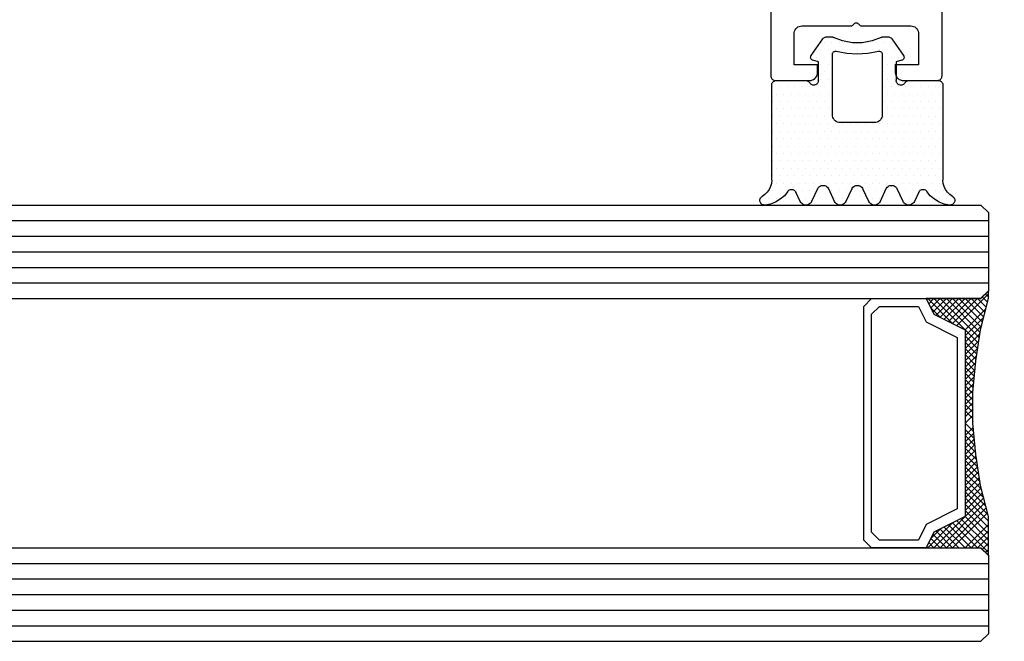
# Model space of a CAD drawing. Extents: x 4615668 to 9294084, y 5325188 to 10688993.
# Tile 329 of 656: x 4636939.49 to 4636945.81, y 5331429.32 to 5331433.31. Entities that reach past the tile are written whole.
import ezdxf

# ---------------------------------------------------------------- set-up
doc = ezdxf.new("R2010")
doc.units = 0
doc.header["$MEASUREMENT"] = 0
doc.layers.add('A_wymiary', color=152, linetype='Continuous', lineweight=5)
for name, color, linetype in [('CrossSectionsGlass', 7, 'Continuous'), ('CrossSectionsGums', 7, 'Continuous'), ('CrossSectionsProfils', 7, 'Continuous')]:
    doc.layers.add(name, color=color, linetype=linetype)
doc.styles.add('wewn', font='arial.ttf', dxfattribs={"height": 12})
doc.dimstyles.new('Kopia 1do100 wew', dxfattribs={"dimscale": 0.5, "dimtxt": 8, "dimasz": 15, "dimexe": 20, "dimexo": 0, "dimgap": 5, "dimtad": 1, "dimdec": 0, "dimzin": 9, "dimtxsty": 'wewn', "dimblk": 'ARCHTICK', "dimcen": 3, "dimdle": 20, "dimclrd": 256, "dimclre": 256, "dimclrt": 256, "dimadec": 0, "dimazin": 2, "dimtfac": 1, "dimtdec": 0, "dimtix": 1, "dimtmove": 2, "dimatfit": 3, "dimldrblk": 'NONE', "dimfxl": 0, "dimtvp": 1, "dimtolj": 1, "dimtzin": 0, "dimlwd": 5, "dimlwe": 5, "dimarcsym": 0})

# ---------------------------------------------------------------- blocks, each defined once
blk = doc.blocks.new('K43_3143_X', base_point=(2682.72389, 1331.46888))
at = {"layer": 'CrossSectionsProfils', "flags": 128}
for points in [[(2692.10691, 1319.14749), (2692.04528, 1319.08586), (2691.97389, 1319.03587), (2691.8949, 1318.99904), (2691.81071, 1318.97648), (2691.72389, 1318.96888), (2684.72389, 1318.96888), (2684.63706, 1318.97648), (2684.55288, 1318.99904), (2684.47389, 1319.03587), (2684.40249, 1319.08586), (2684.34086, 1319.14749), (2684.29087, 1319.21888), (2684.25404, 1319.29787), (2684.23148, 1319.38206), (2684.22389, 1319.46888), (2684.22389, 1327.96888), (2684.23148, 1328.05571), (2684.25404, 1328.13989), (2684.29087, 1328.21888), (2684.34086, 1328.29028), (2684.40249, 1328.3519), (2684.47389, 1328.40189), (2684.55288, 1328.43873), (2684.63706, 1328.46129), (2684.72389, 1328.46888), (2686.42389, 1328.46888), (2686.45862, 1328.47192), (2686.49229, 1328.48094), (2686.52389, 1328.49568), (2686.55244, 1328.51567), (2686.57709, 1328.54032), (2686.59709, 1328.56888), (2686.61182, 1328.60048), (2686.62085, 1328.63415), (2686.62389, 1328.66888), (2686.62389, 1333.66888), (2686.61933, 1333.72098), (2686.60579, 1333.77149), (2686.58369, 1333.81888), (2686.5537, 1333.86172), (2686.51672, 1333.8987), (2686.47389, 1333.92869), (2686.42649, 1333.95079), (2686.37598, 1333.96432), (2686.32389, 1333.96888), (2685.97399, 1333.96888), (2685.88716, 1333.96129), (2685.80298, 1333.93873), (2685.72399, 1333.90189), (2685.6526, 1333.8519), (2685.59097, 1333.79028), (2685.54098, 1333.71888), (2685.50414, 1333.63989), (2685.18712, 1332.76888), (2685.62389, 1332.76888), (2685.62389, 1329.96888), (2684.22389, 1329.96888), (2684.22389, 1331.16888), (2684.21933, 1331.22098), (2684.20579, 1331.27149), (2684.18369, 1331.31888), (2684.1537, 1331.36172), (2684.11672, 1331.3987), (2684.07389, 1331.42869), (2684.02649, 1331.45079), (2683.97598, 1331.46432), (2683.92389, 1331.46888), (2683.02389, 1331.46888), (2682.97179, 1331.46432), (2682.92128, 1331.45079), (2682.87389, 1331.42869), (2682.83105, 1331.3987), (2682.79407, 1331.36172), (2682.76408, 1331.31888), (2682.74198, 1331.27149), (2682.72844, 1331.22098), (2682.72389, 1331.16888), (2682.72389, 1306.76888), (2682.72844, 1306.71679), (2682.74198, 1306.66628), (2682.76408, 1306.61888), (2682.79407, 1306.57605), (2682.83105, 1306.53907), (2682.87389, 1306.50907), (2682.92128, 1306.48697), (2682.97179, 1306.47344), (2683.02389, 1306.46888), (2685.22389, 1306.46888), (2685.31071, 1306.47648), (2685.3949, 1306.49904), (2685.47389, 1306.53587), (2685.54528, 1306.58586), (2685.60691, 1306.64749), (2685.6569, 1306.71888), (2685.69373, 1306.79787), (2685.71629, 1306.88206), (2685.72389, 1306.96888), (2685.72389, 1307.46888), (2684.22389, 1307.46888), (2684.22389, 1309.46888), (2684.23148, 1309.55571), (2684.25404, 1309.63989), (2684.29087, 1309.71888), (2684.34086, 1309.79028), (2684.40249, 1309.8519), (2684.47389, 1309.90189), (2684.55288, 1309.93873), (2684.63706, 1309.96129), (2684.72389, 1309.96888), (2687.84683, 1309.96888), (2687.88585, 1309.97273), (2687.92337, 1309.98411), (2687.95795, 1310.00259), (2687.98825, 1310.02746), (2688.0711, 1310.1103), (2688.0978, 1310.13271), (2688.12799, 1310.15014), (2688.16075, 1310.16207), (2688.19509, 1310.16812), (2688.22995, 1310.16812), (2688.26428, 1310.16207), (2688.29704, 1310.15014), (2688.32723, 1310.13271), (2688.35394, 1310.1103), (2688.43678, 1310.02746), (2688.46709, 1310.00259), (2688.50167, 1309.98411), (2688.53918, 1309.97273), (2688.5782, 1309.96888), (2691.72389, 1309.96888), (2691.81071, 1309.96129), (2691.8949, 1309.93873), (2691.97389, 1309.90189), (2692.04528, 1309.8519), (2692.10691, 1309.79028), (2692.1569, 1309.71888), (2692.19373, 1309.63989), (2692.21629, 1309.55571), (2692.22389, 1309.46888), (2692.22389, 1307.46888), (2690.72389, 1307.46888), (2690.72389, 1306.96888), (2690.73148, 1306.88206), (2690.75404, 1306.79787), (2690.79087, 1306.71888), (2690.84086, 1306.64749), (2690.90249, 1306.58586), (2690.97389, 1306.53587), (2691.05288, 1306.49904), (2691.13706, 1306.47648), (2691.22389, 1306.46888), (2693.42389, 1306.46888), (2693.47598, 1306.47344), (2693.52649, 1306.48697), (2693.57389, 1306.50907), (2693.61672, 1306.53907), (2693.6537, 1306.57605), (2693.68369, 1306.61888), (2693.70579, 1306.66628), (2693.71933, 1306.71679), (2693.72389, 1306.76888), (2693.72389, 1331.16888), (2693.71933, 1331.22098), (2693.70579, 1331.27149), (2693.68369, 1331.31888), (2693.6537, 1331.36172), (2693.61672, 1331.3987), (2693.57389, 1331.42869), (2693.52649, 1331.45079), (2693.47598, 1331.46432), (2693.42389, 1331.46888), (2692.52389, 1331.46888), (2692.47179, 1331.46432), (2692.42128, 1331.45079), (2692.37389, 1331.42869), (2692.33105, 1331.3987), (2692.29407, 1331.36172), (2692.26408, 1331.31888), (2692.24198, 1331.27149), (2692.22844, 1331.22098), (2692.22389, 1331.16888), (2692.22389, 1329.96888), (2690.82389, 1329.96888), (2690.82389, 1332.76888), (2691.26065, 1332.76888), (2690.94363, 1333.63989), (2690.9068, 1333.71888), (2690.85681, 1333.79028), (2690.79518, 1333.8519), (2690.72378, 1333.90189), (2690.64479, 1333.93873), (2690.56061, 1333.96129), (2690.47378, 1333.96888), (2690.12389, 1333.96888), (2690.07179, 1333.96432), (2690.02128, 1333.95079), (2689.97389, 1333.92869), (2689.93105, 1333.8987), (2689.89407, 1333.86172), (2689.86408, 1333.81888), (2689.84198, 1333.77149), (2689.82844, 1333.72098), (2689.82389, 1333.66888), (2689.82389, 1328.66888), (2689.82692, 1328.63415), (2689.83595, 1328.60048), (2689.85068, 1328.56888), (2689.87068, 1328.54032), (2689.89533, 1328.51567), (2689.92389, 1328.49568), (2689.95548, 1328.48094), (2689.98916, 1328.47192), (2690.02389, 1328.46888), (2691.72389, 1328.46888), (2691.81071, 1328.46129), (2691.8949, 1328.43873), (2691.97389, 1328.40189), (2692.04528, 1328.3519), (2692.10691, 1328.29028), (2692.1569, 1328.21888), (2692.19373, 1328.13989), (2692.21629, 1328.05571), (2692.22389, 1327.96888), (2692.22389, 1319.46888), (2692.21629, 1319.38206), (2692.19373, 1319.29787), (2692.1569, 1319.21888), (2692.10691, 1319.14749)], [(2684.23148, 1311.88201), (2684.25404, 1311.79782), (2684.29087, 1311.71883), (2684.34086, 1311.64744), (2684.40249, 1311.58581), (2684.47389, 1311.53582), (2684.55288, 1311.49899), (2684.63706, 1311.47643), (2684.72389, 1311.46883), (2691.72389, 1311.46883), (2691.81071, 1311.47643), (2691.8949, 1311.49899), (2691.97389, 1311.53582), (2692.04528, 1311.58581), (2692.10691, 1311.64744), (2692.1569, 1311.71883), (2692.19373, 1311.79782), (2692.21629, 1311.88201), (2692.22389, 1311.96883), (2692.22389, 1316.96883), (2692.21629, 1317.05566), (2692.19373, 1317.13984), (2692.1569, 1317.21883), (2692.10691, 1317.29023), (2692.04528, 1317.35186), (2691.97389, 1317.40185), (2691.8949, 1317.43868), (2691.81071, 1317.46124), (2691.72389, 1317.46883), (2684.72389, 1317.46883), (2684.63706, 1317.46124), (2684.55288, 1317.43868), (2684.47389, 1317.40185), (2684.40249, 1317.35186), (2684.34086, 1317.29023), (2684.29087, 1317.21883), (2684.25404, 1317.13984), (2684.23148, 1317.05566), (2684.22389, 1316.96883), (2684.22389, 1311.96883), (2684.23148, 1311.88201)]]:
    blk.add_lwpolyline(points, dxfattribs=at)
blk = doc.blocks.new('Hatch84419', base_point=(5906.918, 668.989))
at = {"layer": 'CrossSectionsGums', "color": 8}
for p, q in [((6276.314, 681.534), (6276.314, 681.534)), ((6276.79, 681.534), (6276.79, 681.534)), ((6277.267, 681.534), (6277.267, 681.534)), ((6279.171, 681.534), (6279.171, 681.534)), ((6281.077, 681.534), (6281.077, 681.534)), ((6281.553, 681.534), (6281.553, 681.534)), ((6283.458, 681.534), (6283.458, 681.534)), ((6283.934, 681.534), (6283.934, 681.534)), ((6285.363, 681.534), (6285.363, 681.534)), ((6285.839, 681.534), (6285.839, 681.534)), ((6287.744, 681.534), (6287.744, 681.534)), ((6288.22, 681.534), (6288.22, 681.534)), ((6277.028, 681.057), (6277.028, 681.057)), ((6277.266, 680.581), (6277.266, 680.581)), ((6277.504, 681.057), (6277.504, 681.057)), ((6277.742, 680.581), (6277.742, 680.581)), ((6277.98, 681.057), (6277.98, 681.057)), ((6278.219, 680.581), (6278.219, 680.581)), ((6278.695, 680.581), (6278.695, 680.581)), ((6278.933, 681.057), (6278.933, 681.057)), ((6279.171, 680.581), (6279.171, 680.581)), ((6279.41, 681.057), (6279.41, 681.057)), ((6279.647, 680.581), (6279.647, 680.581)), ((6280.124, 680.581), (6280.124, 680.581)), ((6280.6, 680.581), (6280.6, 680.581)), ((6280.838, 681.057), (6280.838, 681.057)), ((6281.076, 680.581), (6281.076, 680.581)), ((6281.314, 681.057), (6281.314, 681.057)), ((6281.552, 680.581), (6281.552, 680.581)), ((6281.791, 681.057), (6281.791, 681.057)), ((6282.029, 680.581), (6282.029, 680.581)), ((6282.505, 680.581), (6282.505, 680.581)), ((6282.981, 680.581), (6282.981, 680.581)), ((6283.219, 681.057), (6283.219, 681.057)), ((6283.458, 680.581), (6283.458, 680.581)), ((6283.696, 681.057), (6283.696, 681.057)), ((6283.934, 680.581), (6283.934, 680.581)), ((6284.172, 681.057), (6284.172, 681.057)), ((6284.41, 680.581), (6284.41, 680.581)), ((6284.886, 680.581), (6284.886, 680.581)), ((6285.125, 681.057), (6285.125, 681.057)), ((6285.362, 680.581), (6285.362, 680.581)), ((6285.601, 681.057), (6285.601, 681.057)), ((6285.839, 680.581), (6285.839, 680.581)), ((6286.077, 681.057), (6286.077, 681.057)), ((6286.315, 680.581), (6286.315, 680.581)), ((6286.791, 680.581), (6286.791, 680.581)), ((6287.029, 681.057), (6287.029, 681.057)), ((6287.268, 680.581), (6287.268, 680.581)), ((6287.506, 681.057), (6287.506, 681.057)), ((6287.744, 680.581), (6287.744, 680.581)), ((6287.982, 681.057), (6287.982, 681.057)), ((6277.028, 680.105), (6277.028, 680.105)), ((6277.504, 680.105), (6277.504, 680.105)), ((6277.981, 680.105), (6277.981, 680.105)), ((6278.457, 680.105), (6278.457, 680.105)), ((6278.934, 680.105), (6278.934, 680.105)), ((6279.41, 680.105), (6279.41, 680.105)), ((6279.886, 680.105), (6279.886, 680.105)), ((6280.362, 680.105), (6280.362, 680.105)), ((6280.838, 680.105), (6280.838, 680.105)), ((6281.314, 680.105), (6281.314, 680.105)), ((6281.791, 680.105), (6281.791, 680.105)), ((6282.267, 680.105), (6282.267, 680.105)), ((6282.743, 680.105), (6282.743, 680.105)), ((6283.22, 680.105), (6283.22, 680.105)), ((6283.696, 680.105), (6283.696, 680.105)), ((6284.172, 680.105), (6284.172, 680.105)), ((6284.648, 680.105), (6284.648, 680.105)), ((6285.125, 680.105), (6285.125, 680.105)), ((6285.601, 680.105), (6285.601, 680.105)), ((6286.077, 680.105), (6286.077, 680.105)), ((6286.553, 680.105), (6286.553, 680.105)), ((6287.03, 680.105), (6287.03, 680.105)), ((6287.506, 680.105), (6287.506, 680.105)), ((6277.266, 679.628), (6277.266, 679.628)), ((6277.743, 679.628), (6277.743, 679.628)), ((6278.219, 679.628), (6278.219, 679.628)), ((6278.695, 679.628), (6278.695, 679.628)), ((6279.171, 679.628), (6279.171, 679.628)), ((6279.647, 679.628), (6279.647, 679.628)), ((6280.124, 679.628), (6280.124, 679.628)), ((6280.6, 679.628), (6280.6, 679.628)), ((6281.076, 679.628), (6281.076, 679.628)), ((6281.553, 679.628), (6281.553, 679.628)), ((6282.029, 679.628), (6282.029, 679.628)), ((6282.505, 679.628), (6282.505, 679.628)), ((6282.981, 679.628), (6282.981, 679.628)), ((6283.458, 679.628), (6283.458, 679.628)), ((6283.934, 679.628), (6283.934, 679.628)), ((6284.41, 679.628), (6284.41, 679.628)), ((6284.886, 679.628), (6284.886, 679.628)), ((6285.363, 679.628), (6285.363, 679.628)), ((6285.839, 679.628), (6285.839, 679.628)), ((6286.315, 679.628), (6286.315, 679.628)), ((6286.792, 679.628), (6286.792, 679.628)), ((6287.268, 679.628), (6287.268, 679.628)), ((6287.744, 679.628), (6287.744, 679.628)), ((6277.028, 679.152), (6277.028, 679.152)), ((6277.267, 678.676), (6277.267, 678.676)), ((6277.504, 679.152), (6277.504, 679.152)), ((6277.743, 678.676), (6277.743, 678.676)), ((6277.98, 679.152), (6277.98, 679.152)), ((6278.219, 678.676), (6278.219, 678.676)), ((6278.457, 679.152), (6278.457, 679.152)), ((6278.695, 678.676), (6278.695, 678.676)), ((6278.933, 679.152), (6278.933, 679.152)), ((6279.171, 678.676), (6279.171, 678.676)), ((6279.409, 679.152), (6279.409, 679.152)), ((6279.648, 678.676), (6279.648, 678.676)), ((6279.886, 679.152), (6279.886, 679.152)), ((6280.124, 678.676), (6280.124, 678.676)), ((6280.362, 679.152), (6280.362, 679.152)), ((6280.6, 678.676), (6280.6, 678.676)), ((6280.838, 679.152), (6280.838, 679.152)), ((6281.077, 678.676), (6281.077, 678.676)), ((6281.314, 679.152), (6281.314, 679.152)), ((6281.553, 678.676), (6281.553, 678.676)), ((6281.791, 679.152), (6281.791, 679.152)), ((6282.029, 678.676), (6282.029, 678.676)), ((6282.267, 679.152), (6282.267, 679.152)), ((6282.505, 678.676), (6282.505, 678.676)), ((6282.743, 679.152), (6282.743, 679.152)), ((6282.981, 678.676), (6282.981, 678.676)), ((6283.219, 679.152), (6283.219, 679.152)), ((6283.458, 678.676), (6283.458, 678.676)), ((6283.695, 679.152), (6283.695, 679.152)), ((6283.934, 678.676), (6283.934, 678.676)), ((6284.172, 679.152), (6284.172, 679.152)), ((6284.41, 678.676), (6284.41, 678.676)), ((6284.648, 679.152), (6284.648, 679.152)), ((6284.887, 678.676), (6284.887, 678.676)), ((6285.125, 679.152), (6285.125, 679.152)), ((6285.363, 678.676), (6285.363, 678.676)), ((6285.601, 679.152), (6285.601, 679.152)), ((6285.839, 678.676), (6285.839, 678.676)), ((6286.077, 679.152), (6286.077, 679.152)), ((6286.315, 678.676), (6286.315, 678.676)), ((6286.553, 679.152), (6286.553, 679.152)), ((6286.792, 678.676), (6286.792, 678.676)), ((6287.029, 679.152), (6287.029, 679.152)), ((6287.268, 678.676), (6287.268, 678.676)), ((6287.505, 679.152), (6287.505, 679.152)), ((6287.744, 678.676), (6287.744, 678.676)), ((6277.028, 678.2), (6277.028, 678.2)), ((6277.504, 678.2), (6277.504, 678.2)), ((6277.981, 678.2), (6277.981, 678.2)), ((6278.457, 678.2), (6278.457, 678.2)), ((6278.933, 678.2), (6278.933, 678.2)), ((6279.41, 678.2), (6279.41, 678.2)), ((6279.886, 678.2), (6279.886, 678.2)), ((6280.362, 678.2), (6280.362, 678.2)), ((6280.838, 678.2), (6280.838, 678.2)), ((6281.314, 678.2), (6281.314, 678.2)), ((6281.791, 678.2), (6281.791, 678.2)), ((6282.267, 678.2), (6282.267, 678.2)), ((6282.743, 678.2), (6282.743, 678.2)), ((6283.219, 678.2), (6283.219, 678.2)), ((6283.696, 678.2), (6283.696, 678.2)), ((6284.172, 678.2), (6284.172, 678.2)), ((6284.648, 678.2), (6284.648, 678.2)), ((6285.125, 678.2), (6285.125, 678.2)), ((6285.601, 678.2), (6285.601, 678.2)), ((6286.077, 678.2), (6286.077, 678.2)), ((6286.553, 678.2), (6286.553, 678.2)), ((6287.029, 678.2), (6287.029, 678.2)), ((6287.506, 678.2), (6287.506, 678.2)), ((6277.266, 677.724), (6277.266, 677.724)), ((6277.743, 677.724), (6277.743, 677.724)), ((6278.219, 677.724), (6278.219, 677.724)), ((6278.695, 677.724), (6278.695, 677.724)), ((6279.171, 677.724), (6279.171, 677.724)), ((6279.647, 677.724), (6279.647, 677.724)), ((6280.124, 677.724), (6280.124, 677.724)), ((6280.6, 677.724), (6280.6, 677.724)), ((6281.076, 677.724), (6281.076, 677.724)), ((6281.552, 677.724), (6281.552, 677.724)), ((6282.029, 677.724), (6282.029, 677.724)), ((6282.505, 677.724), (6282.505, 677.724)), ((6282.981, 677.724), (6282.981, 677.724)), ((6283.458, 677.724), (6283.458, 677.724)), ((6283.934, 677.724), (6283.934, 677.724)), ((6284.41, 677.724), (6284.41, 677.724)), ((6284.886, 677.724), (6284.886, 677.724)), ((6285.362, 677.724), (6285.362, 677.724)), ((6285.839, 677.724), (6285.839, 677.724)), ((6286.315, 677.724), (6286.315, 677.724)), ((6286.791, 677.724), (6286.791, 677.724)), ((6287.268, 677.724), (6287.268, 677.724)), ((6287.744, 677.724), (6287.744, 677.724)), ((6277.028, 677.247), (6277.028, 677.247)), ((6277.267, 676.771), (6277.267, 676.771)), ((6277.505, 677.247), (6277.505, 677.247)), ((6277.743, 676.771), (6277.743, 676.771)), ((6277.981, 677.247), (6277.981, 677.247)), ((6278.219, 676.771), (6278.219, 676.771)), ((6278.457, 677.247), (6278.457, 677.247)), ((6278.695, 676.771), (6278.695, 676.771)), ((6278.934, 677.247), (6278.934, 677.247)), ((6279.171, 676.771), (6279.171, 676.771)), ((6279.41, 677.247), (6279.41, 677.247)), ((6279.647, 676.771), (6279.647, 676.771)), ((6279.886, 677.247), (6279.886, 677.247)), ((6280.124, 676.771), (6280.124, 676.771)), ((6280.362, 677.247), (6280.362, 677.247)), ((6280.6, 676.771), (6280.6, 676.771)), ((6280.838, 677.247), (6280.838, 677.247)), ((6281.076, 676.771), (6281.076, 676.771)), ((6281.314, 677.247), (6281.314, 677.247)), ((6281.553, 676.771), (6281.553, 676.771)), ((6281.791, 677.247), (6281.791, 677.247)), ((6282.029, 676.771), (6282.029, 676.771)), ((6282.267, 677.247), (6282.267, 677.247)), ((6282.505, 676.771), (6282.505, 676.771)), ((6282.743, 677.247), (6282.743, 677.247)), ((6282.981, 676.771), (6282.981, 676.771)), ((6283.22, 677.247), (6283.22, 677.247)), ((6283.458, 676.771), (6283.458, 676.771)), ((6283.696, 677.247), (6283.696, 677.247)), ((6283.934, 676.771), (6283.934, 676.771)), ((6284.172, 677.247), (6284.172, 677.247)), ((6284.41, 676.771), (6284.41, 676.771)), ((6284.648, 677.247), (6284.648, 677.247)), ((6284.886, 676.771), (6284.886, 676.771)), ((6285.125, 677.247), (6285.125, 677.247)), ((6285.363, 676.771), (6285.363, 676.771)), ((6285.601, 677.247), (6285.601, 677.247)), ((6285.839, 676.771), (6285.839, 676.771)), ((6286.077, 677.247), (6286.077, 677.247)), ((6286.315, 676.771), (6286.315, 676.771)), ((6286.553, 677.247), (6286.553, 677.247)), ((6286.792, 676.771), (6286.792, 676.771)), ((6287.03, 677.247), (6287.03, 677.247)), ((6287.268, 676.771), (6287.268, 676.771)), ((6287.506, 677.247), (6287.506, 677.247)), ((6287.744, 676.771), (6287.744, 676.771)), ((6277.028, 676.295), (6277.028, 676.295)), ((6277.504, 676.295), (6277.504, 676.295)), ((6277.98, 676.295), (6277.98, 676.295)), ((6278.457, 676.295), (6278.457, 676.295)), ((6278.933, 676.295), (6278.933, 676.295)), ((6279.409, 676.295), (6279.409, 676.295)), ((6279.886, 676.295), (6279.886, 676.295)), ((6280.362, 676.295), (6280.362, 676.295)), ((6280.838, 676.295), (6280.838, 676.295)), ((6284.172, 676.295), (6284.172, 676.295)), ((6284.648, 676.295), (6284.648, 676.295)), ((6285.125, 676.295), (6285.125, 676.295)), ((6285.601, 676.295), (6285.601, 676.295)), ((6286.077, 676.295), (6286.077, 676.295)), ((6286.553, 676.295), (6286.553, 676.295)), ((6287.029, 676.295), (6287.029, 676.295)), ((6287.505, 676.295), (6287.505, 676.295)), ((6277.267, 675.818), (6277.267, 675.818)), ((6277.743, 675.818), (6277.743, 675.818)), ((6278.219, 675.818), (6278.219, 675.818)), ((6278.695, 675.818), (6278.695, 675.818)), ((6279.171, 675.818), (6279.171, 675.818)), ((6279.648, 675.818), (6279.648, 675.818)), ((6280.124, 675.818), (6280.124, 675.818)), ((6280.6, 675.818), (6280.6, 675.818)), ((6284.41, 675.818), (6284.41, 675.818)), ((6284.887, 675.818), (6284.887, 675.818)), ((6285.363, 675.818), (6285.363, 675.818)), ((6285.839, 675.818), (6285.839, 675.818)), ((6286.315, 675.818), (6286.315, 675.818)), ((6286.792, 675.818), (6286.792, 675.818)), ((6287.268, 675.818), (6287.268, 675.818)), ((6287.744, 675.818), (6287.744, 675.818)), ((6277.028, 675.342), (6277.028, 675.342)), ((6277.266, 674.866), (6277.266, 674.866)), ((6277.504, 675.342), (6277.504, 675.342)), ((6277.743, 674.866), (6277.743, 674.866)), ((6277.981, 675.342), (6277.981, 675.342)), ((6278.219, 674.866), (6278.219, 674.866)), ((6278.457, 675.342), (6278.457, 675.342)), ((6278.695, 674.866), (6278.695, 674.866)), ((6278.933, 675.342), (6278.933, 675.342)), ((6279.171, 674.866), (6279.171, 674.866)), ((6279.41, 675.342), (6279.41, 675.342)), ((6279.647, 674.866), (6279.647, 674.866)), ((6279.886, 675.342), (6279.886, 675.342)), ((6280.124, 674.866), (6280.124, 674.866)), ((6280.362, 675.342), (6280.362, 675.342)), ((6280.6, 674.866), (6280.6, 674.866)), ((6280.838, 675.342), (6280.838, 675.342)), ((6284.172, 675.342), (6284.172, 675.342)), ((6284.41, 674.866), (6284.41, 674.866)), ((6284.648, 675.342), (6284.648, 675.342)), ((6284.886, 674.866), (6284.886, 674.866)), ((6285.125, 675.342), (6285.125, 675.342)), ((6285.362, 674.866), (6285.362, 674.866)), ((6285.601, 675.342), (6285.601, 675.342)), ((6285.839, 674.866), (6285.839, 674.866)), ((6286.077, 675.342), (6286.077, 675.342)), ((6286.315, 674.866), (6286.315, 674.866)), ((6286.553, 675.342), (6286.553, 675.342)), ((6286.791, 674.866), (6286.791, 674.866)), ((6287.029, 675.342), (6287.029, 675.342)), ((6287.268, 674.866), (6287.268, 674.866)), ((6287.506, 675.342), (6287.506, 675.342)), ((6287.744, 674.866), (6287.744, 674.866)), ((6277.028, 674.39), (6277.028, 674.39)), ((6277.505, 674.39), (6277.505, 674.39)), ((6277.981, 674.39), (6277.981, 674.39)), ((6278.457, 674.39), (6278.457, 674.39)), ((6278.934, 674.39), (6278.934, 674.39)), ((6279.41, 674.39), (6279.41, 674.39)), ((6279.886, 674.39), (6279.886, 674.39)), ((6280.362, 674.39), (6280.362, 674.39)), ((6280.838, 674.39), (6280.838, 674.39)), ((6284.172, 674.39), (6284.172, 674.39)), ((6284.648, 674.39), (6284.648, 674.39)), ((6285.125, 674.39), (6285.125, 674.39)), ((6285.601, 674.39), (6285.601, 674.39)), ((6286.077, 674.39), (6286.077, 674.39)), ((6286.553, 674.39), (6286.553, 674.39)), ((6287.03, 674.39), (6287.03, 674.39)), ((6287.506, 674.39), (6287.506, 674.39)), ((6280.124, 673.914), (6280.124, 673.914)), ((6280.6, 673.914), (6280.6, 673.914)), ((6284.41, 673.914), (6284.41, 673.914)), ((6284.886, 673.914), (6284.886, 673.914)), ((6280.124, 672.961), (6280.124, 672.961)), ((6280.362, 673.437), (6280.362, 673.437)), ((6280.6, 672.961), (6280.6, 672.961)), ((6280.838, 673.437), (6280.838, 673.437)), ((6284.172, 673.437), (6284.172, 673.437)), ((6284.41, 672.961), (6284.41, 672.961)), ((6284.648, 673.437), (6284.648, 673.437)), ((6284.887, 672.961), (6284.887, 672.961)), ((6279.886, 672.485), (6279.886, 672.485)), ((6280.362, 672.485), (6280.362, 672.485)), ((6280.838, 672.485), (6280.838, 672.485)), ((6284.172, 672.485), (6284.172, 672.485)), ((6284.648, 672.485), (6284.648, 672.485)), ((6285.125, 672.485), (6285.125, 672.485)), ((6280.124, 672.008), (6280.124, 672.008)), ((6280.6, 672.008), (6280.6, 672.008)), ((6281.076, 672.008), (6281.076, 672.008)), ((6281.553, 672.008), (6281.553, 672.008)), ((6282.029, 672.008), (6282.029, 672.008)), ((6282.505, 672.008), (6282.505, 672.008)), ((6282.981, 672.008), (6282.981, 672.008)), ((6283.458, 672.008), (6283.458, 672.008)), ((6283.934, 672.008), (6283.934, 672.008)), ((6284.41, 672.008), (6284.41, 672.008)), ((6284.886, 672.008), (6284.886, 672.008)), ((6280.362, 671.532), (6280.362, 671.532)), ((6280.838, 671.532), (6280.838, 671.532)), ((6281.315, 671.532), (6281.315, 671.532)), ((6281.791, 671.532), (6281.791, 671.532)), ((6283.22, 671.532), (6283.22, 671.532)), ((6283.696, 671.532), (6283.696, 671.532)), ((6284.172, 671.532), (6284.172, 671.532)), ((6284.648, 671.532), (6284.648, 671.532))]:
    blk.add_line(p, q, dxfattribs=at)
blk = doc.blocks.new('120484', base_point=(6276.918, 673.989))
at = {"layer": 'CrossSectionsGums', "color": 1}
for p, q in [((6276.221, 681.73), (6276.218, 681.679)), ((6276.232, 681.779), (6276.221, 681.73)), ((6276.251, 681.827), (6276.232, 681.779)), ((6276.278, 681.87), (6276.251, 681.827)), ((6276.313, 681.908), (6276.278, 681.87)), ((6276.353, 681.939), (6276.313, 681.908)), ((6276.398, 681.964), (6276.353, 681.939)), ((6276.446, 681.98), (6276.398, 681.964)), ((6276.496, 681.988), (6276.446, 681.98)), ((6276.547, 681.987), (6276.496, 681.988)), ((6276.894, 681.922), (6276.547, 681.987)), ((6277.223, 681.797), (6276.894, 681.922)), ((6277.525, 681.617), (6277.223, 681.797)), ((6278.816, 681.758), (6278.533, 681.152)), ((6278.851, 681.818), (6278.816, 681.758)), ((6278.896, 681.872), (6278.851, 681.818)), ((6278.949, 681.917), (6278.896, 681.872)), ((6279.009, 681.951), (6278.949, 681.917)), ((6279.075, 681.975), (6279.009, 681.951)), ((6279.144, 681.987), (6279.075, 681.975)), ((6279.213, 681.987), (6279.144, 681.987)), ((6279.282, 681.975), (6279.213, 681.987)), ((6279.348, 681.951), (6279.282, 681.975)), ((6279.408, 681.917), (6279.348, 681.951)), ((6279.461, 681.872), (6279.408, 681.917)), ((6279.506, 681.818), (6279.461, 681.872)), ((6279.541, 681.758), (6279.506, 681.818)), ((6279.916, 680.954), (6279.541, 681.758)), ((6281.016, 681.758), (6280.641, 680.954)), ((6281.051, 681.818), (6281.016, 681.758)), ((6281.096, 681.872), (6281.051, 681.818)), ((6281.149, 681.917), (6281.096, 681.872)), ((6281.209, 681.951), (6281.149, 681.917)), ((6281.275, 681.975), (6281.209, 681.951)), ((6281.344, 681.987), (6281.275, 681.975)), ((6281.413, 681.987), (6281.344, 681.987)), ((6281.482, 681.975), (6281.413, 681.987)), ((6281.548, 681.951), (6281.482, 681.975)), ((6281.608, 681.916), (6281.548, 681.951)), ((6281.661, 681.872), (6281.608, 681.916)), ((6281.706, 681.818), (6281.661, 681.872)), ((6281.741, 681.758), (6281.706, 681.818)), ((6282.116, 680.954), (6281.741, 681.758)), ((6283.216, 681.758), (6282.841, 680.954)), ((6283.251, 681.818), (6283.216, 681.758)), ((6283.295, 681.872), (6283.251, 681.818)), ((6283.349, 681.917), (6283.295, 681.872)), ((6283.409, 681.951), (6283.349, 681.917)), ((6283.475, 681.975), (6283.409, 681.951)), ((6283.543, 681.987), (6283.475, 681.975)), ((6283.613, 681.987), (6283.543, 681.987)), ((6283.682, 681.975), (6283.613, 681.987)), ((6283.747, 681.951), (6283.682, 681.975)), ((6283.808, 681.917), (6283.747, 681.951)), ((6283.861, 681.872), (6283.808, 681.917)), ((6283.906, 681.818), (6283.861, 681.872)), ((6283.941, 681.758), (6283.906, 681.818)), ((6284.316, 680.954), (6283.941, 681.758)), ((6285.416, 681.758), (6285.041, 680.954)), ((6285.451, 681.818), (6285.416, 681.758)), ((6285.496, 681.872), (6285.451, 681.818)), ((6285.549, 681.917), (6285.496, 681.872)), ((6285.609, 681.951), (6285.549, 681.917)), ((6285.675, 681.975), (6285.609, 681.951)), ((6285.744, 681.987), (6285.675, 681.975)), ((6285.813, 681.987), (6285.744, 681.987)), ((6285.882, 681.975), (6285.813, 681.987)), ((6285.947, 681.951), (6285.882, 681.975)), ((6286.008, 681.916), (6285.947, 681.951)), ((6286.061, 681.872), (6286.008, 681.916)), ((6286.106, 681.818), (6286.061, 681.872)), ((6286.141, 681.758), (6286.106, 681.818)), ((6286.423, 681.152), (6286.141, 681.758)), ((6287.734, 681.797), (6287.432, 681.617)), ((6288.063, 681.922), (6287.734, 681.797)), ((6288.41, 681.987), (6288.063, 681.922)), ((6288.461, 681.988), (6288.41, 681.987)), ((6288.511, 681.98), (6288.461, 681.988)), ((6288.559, 681.964), (6288.511, 681.98)), ((6288.604, 681.939), (6288.559, 681.964)), ((6288.644, 681.908), (6288.604, 681.939)), ((6288.678, 681.87), (6288.644, 681.908)), ((6288.705, 681.827), (6288.678, 681.87)), ((6288.725, 681.779), (6288.705, 681.827)), ((6288.736, 681.73), (6288.725, 681.779)), ((6288.739, 681.679), (6288.736, 681.73)), ((6276.218, 681.679), (6276.224, 681.628)), ((6276.224, 681.628), (6276.239, 681.579)), ((6276.239, 681.579), (6276.261, 681.533)), ((6276.261, 681.533), (6276.291, 681.492)), ((6276.291, 681.492), (6276.328, 681.457)), ((6276.328, 681.457), (6276.37, 681.428)), ((6276.544, 681.308), (6276.37, 681.428)), ((6276.694, 681.16), (6276.544, 681.308)), ((6276.815, 680.988), (6276.694, 681.16)), ((6277.791, 681.386), (6277.525, 681.617)), ((6278.013, 681.112), (6277.791, 681.386)), ((6278.012, 681.112), (6278.045, 681.071)), ((6278.045, 681.071), (6278.085, 681.036)), ((6278.432, 681.032), (6278.473, 681.066)), ((6278.473, 681.066), (6278.507, 681.106)), ((6278.507, 681.106), (6278.533, 681.152)), ((6286.424, 681.152), (6286.45, 681.106)), ((6286.45, 681.106), (6286.484, 681.066)), ((6286.484, 681.066), (6286.525, 681.032)), ((6286.872, 681.036), (6286.911, 681.07)), ((6286.911, 681.07), (6286.945, 681.111)), ((6287.166, 681.386), (6286.944, 681.112)), ((6287.432, 681.617), (6287.166, 681.386)), ((6288.263, 681.16), (6288.142, 680.988)), ((6288.413, 681.308), (6288.263, 681.16)), ((6288.587, 681.428), (6288.413, 681.308)), ((6288.587, 681.428), (6288.629, 681.457)), ((6288.629, 681.457), (6288.665, 681.492)), ((6288.665, 681.492), (6288.695, 681.533)), ((6288.695, 681.533), (6288.718, 681.579)), ((6288.718, 681.579), (6288.733, 681.628)), ((6288.733, 681.628), (6288.739, 681.679)), ((6276.905, 680.797), (6276.815, 680.988)), ((6276.96, 680.594), (6276.905, 680.797)), ((6276.979, 680.384), (6276.96, 680.594)), ((6278.085, 681.036), (6278.131, 681.009)), ((6278.131, 681.009), (6278.18, 680.99)), ((6278.18, 680.99), (6278.232, 680.98)), ((6278.232, 680.98), (6278.285, 680.98)), ((6278.285, 680.98), (6278.337, 680.988)), ((6278.337, 680.988), (6278.386, 681.006)), ((6278.386, 681.006), (6278.432, 681.032)), ((6279.916, 680.954), (6279.951, 680.893)), ((6279.951, 680.893), (6279.996, 680.84)), ((6279.996, 680.84), (6280.049, 680.795)), ((6280.049, 680.795), (6280.109, 680.76)), ((6280.109, 680.76), (6280.175, 680.737)), ((6280.175, 680.737), (6280.244, 680.724)), ((6280.244, 680.724), (6280.313, 680.724)), ((6280.313, 680.724), (6280.382, 680.737)), ((6280.382, 680.737), (6280.447, 680.76)), ((6280.447, 680.76), (6280.508, 680.795)), ((6280.508, 680.795), (6280.561, 680.84)), ((6280.561, 680.84), (6280.606, 680.894)), ((6280.606, 680.894), (6280.641, 680.954)), ((6282.116, 680.954), (6282.151, 680.894)), ((6282.151, 680.894), (6282.196, 680.84)), ((6282.196, 680.84), (6282.249, 680.795)), ((6282.249, 680.795), (6282.309, 680.76)), ((6282.309, 680.76), (6282.375, 680.737)), ((6282.375, 680.737), (6282.444, 680.724)), ((6282.444, 680.724), (6282.513, 680.724)), ((6282.513, 680.724), (6282.582, 680.737)), ((6282.582, 680.737), (6282.647, 680.76)), ((6282.647, 680.76), (6282.708, 680.795)), ((6282.708, 680.795), (6282.761, 680.84)), ((6282.761, 680.84), (6282.806, 680.893)), ((6282.806, 680.893), (6282.841, 680.954)), ((6284.316, 680.954), (6284.351, 680.893)), ((6284.351, 680.893), (6284.396, 680.84)), ((6284.396, 680.84), (6284.449, 680.795)), ((6284.449, 680.795), (6284.509, 680.76)), ((6284.509, 680.76), (6284.575, 680.737)), ((6284.575, 680.737), (6284.644, 680.724)), ((6284.644, 680.724), (6284.713, 680.724)), ((6284.713, 680.724), (6284.782, 680.737)), ((6284.782, 680.737), (6284.848, 680.76)), ((6284.848, 680.76), (6284.908, 680.795)), ((6284.908, 680.795), (6284.961, 680.84)), ((6284.961, 680.84), (6285.006, 680.893)), ((6285.006, 680.893), (6285.041, 680.954)), ((6286.525, 681.032), (6286.57, 681.006)), ((6286.57, 681.006), (6286.62, 680.988)), ((6286.62, 680.988), (6286.672, 680.98)), ((6286.672, 680.98), (6286.725, 680.98)), ((6286.725, 680.98), (6286.777, 680.99)), ((6286.777, 680.99), (6286.826, 681.009)), ((6286.826, 681.009), (6286.872, 681.036)), ((6287.997, 680.594), (6287.979, 680.384)), ((6288.052, 680.797), (6287.997, 680.594)), ((6288.142, 680.988), (6288.052, 680.797)), ((6276.979, 680.384), (6276.979, 674.289)), ((6287.979, 674.289), (6287.979, 680.384)), ((6281.207, 676.659), (6281.128, 676.622)), ((6281.292, 676.681), (6281.207, 676.659)), ((6281.378, 676.689), (6281.292, 676.681)), ((6283.579, 676.689), (6281.378, 676.689)), ((6283.665, 676.681), (6283.579, 676.689)), ((6283.75, 676.659), (6283.665, 676.681)), ((6283.829, 676.622), (6283.75, 676.659)), ((6280.886, 676.276), (6280.878, 676.189)), ((6280.878, 676.189), (6280.878, 672.314)), ((6280.909, 676.36), (6280.886, 676.276)), ((6280.945, 676.439), (6280.909, 676.36)), ((6280.995, 676.51), (6280.945, 676.439)), ((6281.057, 676.572), (6280.995, 676.51)), ((6281.128, 676.622), (6281.057, 676.572)), ((6283.9, 676.572), (6283.829, 676.622)), ((6283.962, 676.51), (6283.9, 676.572)), ((6284.012, 676.439), (6283.962, 676.51)), ((6284.048, 676.36), (6284.012, 676.439)), ((6284.071, 676.276), (6284.048, 676.36)), ((6284.079, 676.189), (6284.071, 676.276)), ((6284.079, 672.314), (6284.079, 676.189)), ((6276.979, 674.289), (6276.983, 674.237)), ((6276.983, 674.237), (6276.997, 674.186)), ((6276.997, 674.186), (6277.019, 674.139)), ((6277.019, 674.139), (6277.049, 674.096)), ((6279.389, 674.096), (6279.419, 674.139)), ((6279.449, 674.182), (6279.419, 674.139)), ((6279.486, 674.219), (6279.449, 674.182)), ((6279.528, 674.249), (6279.486, 674.219)), ((6279.576, 674.271), (6279.528, 674.249)), ((6279.626, 674.284), (6279.576, 674.271)), ((6279.678, 674.289), (6279.626, 674.284)), ((6279.731, 674.284), (6279.678, 674.289)), ((6279.781, 674.271), (6279.731, 674.284)), ((6279.828, 674.249), (6279.781, 674.271)), ((6279.871, 674.219), (6279.828, 674.249)), ((6279.908, 674.182), (6279.871, 674.219)), ((6279.938, 674.139), (6279.908, 674.182)), ((6279.96, 674.092), (6279.938, 674.139)), ((6285.019, 674.139), (6284.997, 674.091)), ((6285.049, 674.182), (6285.019, 674.139)), ((6285.086, 674.219), (6285.049, 674.182)), ((6285.129, 674.249), (6285.086, 674.219)), ((6285.176, 674.271), (6285.129, 674.249)), ((6285.226, 674.284), (6285.176, 674.271)), ((6285.278, 674.289), (6285.226, 674.284)), ((6285.331, 674.284), (6285.278, 674.289)), ((6285.381, 674.271), (6285.331, 674.284)), ((6285.429, 674.249), (6285.381, 674.271)), ((6285.471, 674.219), (6285.429, 674.249)), ((6285.508, 674.182), (6285.471, 674.219)), ((6285.538, 674.139), (6285.508, 674.182)), ((6285.538, 674.139), (6285.568, 674.096)), ((6287.908, 674.096), (6287.938, 674.139)), ((6287.938, 674.139), (6287.96, 674.186)), ((6287.96, 674.186), (6287.974, 674.237)), ((6287.974, 674.237), (6287.979, 674.289)), ((6277.049, 674.096), (6277.086, 674.059)), ((6277.086, 674.059), (6277.128, 674.029)), ((6277.128, 674.029), (6277.176, 674.007)), ((6277.176, 674.007), (6277.226, 673.993)), ((6277.226, 673.993), (6277.278, 673.989)), ((6277.278, 673.989), (6279.159, 673.989)), ((6279.159, 673.989), (6279.211, 673.993)), ((6279.211, 673.993), (6279.261, 674.007)), ((6279.261, 674.007), (6279.309, 674.029)), ((6279.309, 674.029), (6279.352, 674.059)), ((6279.352, 674.059), (6279.389, 674.096)), ((6279.974, 674.041), (6279.96, 674.092)), ((6279.979, 673.989), (6279.974, 674.041)), ((6279.979, 673.989), (6279.979, 672.789)), ((6284.983, 674.041), (6284.979, 673.989)), ((6284.979, 672.789), (6284.979, 673.989)), ((6284.997, 674.091), (6284.983, 674.041)), ((6285.568, 674.096), (6285.605, 674.059)), ((6285.605, 674.059), (6285.648, 674.029)), ((6285.648, 674.029), (6285.695, 674.007)), ((6285.695, 674.007), (6285.746, 673.993)), ((6285.746, 673.993), (6285.798, 673.989)), ((6285.798, 673.989), (6287.678, 673.989)), ((6287.678, 673.989), (6287.73, 673.993)), ((6287.73, 673.993), (6287.781, 674.007)), ((6287.781, 674.007), (6287.828, 674.029)), ((6287.828, 674.029), (6287.871, 674.059)), ((6287.871, 674.059), (6287.908, 674.096)), ((6279.485, 672.553), (6279.479, 672.519)), ((6279.479, 672.519), (6279.479, 672.484)), ((6279.479, 672.484), (6279.485, 672.45)), ((6279.497, 672.586), (6279.485, 672.553)), ((6279.485, 672.45), (6279.497, 672.417)), ((6279.515, 672.616), (6279.497, 672.586)), ((6279.497, 672.417), (6279.515, 672.387)), ((6279.537, 672.643), (6279.515, 672.616)), ((6279.515, 672.387), (6280.264, 671.317)), ((6279.564, 672.665), (6279.537, 672.643)), ((6279.594, 672.683), (6279.564, 672.665)), ((6279.626, 672.695), (6279.594, 672.683)), ((6279.979, 672.789), (6279.626, 672.695)), ((6280.878, 672.314), (6280.882, 672.278)), ((6280.882, 672.278), (6280.892, 672.243)), ((6280.892, 672.243), (6280.908, 672.21)), ((6280.908, 672.21), (6280.929, 672.181)), ((6281.798, 672.249), (6281.128, 672.121)), ((6282.479, 672.292), (6281.798, 672.249)), ((6283.159, 672.249), (6282.479, 672.292)), ((6283.829, 672.121), (6283.159, 672.249)), ((6284.028, 672.181), (6284.049, 672.21)), ((6284.049, 672.21), (6284.065, 672.243)), ((6284.065, 672.243), (6284.075, 672.278)), ((6284.075, 672.278), (6284.079, 672.314)), ((6284.693, 671.317), (6285.442, 672.387)), ((6285.33, 672.695), (6284.979, 672.789)), ((6285.363, 672.683), (6285.33, 672.695)), ((6285.393, 672.665), (6285.363, 672.683)), ((6285.42, 672.643), (6285.393, 672.665)), ((6285.442, 672.616), (6285.42, 672.643)), ((6285.46, 672.586), (6285.442, 672.616)), ((6285.442, 672.387), (6285.46, 672.417)), ((6285.472, 672.553), (6285.46, 672.586)), ((6285.46, 672.417), (6285.472, 672.45)), ((6285.478, 672.519), (6285.472, 672.553)), ((6285.472, 672.45), (6285.478, 672.484)), ((6285.478, 672.484), (6285.478, 672.519)), ((6280.929, 672.181), (6280.956, 672.156)), ((6280.956, 672.156), (6280.987, 672.137)), ((6280.987, 672.137), (6281.02, 672.123)), ((6281.02, 672.123), (6281.056, 672.116)), ((6281.056, 672.116), (6281.092, 672.115)), ((6281.092, 672.115), (6281.128, 672.121)), ((6283.829, 672.121), (6283.865, 672.115)), ((6283.865, 672.115), (6283.901, 672.116)), ((6283.901, 672.116), (6283.937, 672.123)), ((6283.937, 672.123), (6283.97, 672.137)), ((6283.97, 672.137), (6284.001, 672.156)), ((6284.001, 672.156), (6284.028, 672.181)), ((6280.264, 671.317), (6280.294, 671.28)), ((6280.294, 671.28), (6280.33, 671.248)), ((6280.33, 671.248), (6280.371, 671.223)), ((6280.371, 671.223), (6280.415, 671.204)), ((6280.415, 671.204), (6280.462, 671.193)), ((6280.462, 671.193), (6280.51, 671.189)), ((6280.51, 671.189), (6280.805, 671.189)), ((6280.805, 671.189), (6280.84, 671.191)), ((6280.84, 671.191), (6280.875, 671.197)), ((6280.875, 671.197), (6280.909, 671.207)), ((6280.909, 671.207), (6280.941, 671.221)), ((6281.534, 671.455), (6280.941, 671.221)), ((6282.16, 671.574), (6281.534, 671.455)), ((6282.797, 671.574), (6282.16, 671.574)), ((6283.423, 671.455), (6282.797, 671.574)), ((6284.016, 671.221), (6283.423, 671.455)), ((6284.016, 671.221), (6284.048, 671.207)), ((6284.048, 671.207), (6284.082, 671.197)), ((6284.082, 671.197), (6284.117, 671.191)), ((6284.117, 671.191), (6284.152, 671.189)), ((6284.152, 671.189), (6284.447, 671.189)), ((6284.447, 671.189), (6284.495, 671.193)), ((6284.495, 671.193), (6284.542, 671.204)), ((6284.542, 671.204), (6284.586, 671.223)), ((6284.586, 671.223), (6284.627, 671.248)), ((6284.627, 671.248), (6284.663, 671.28)), ((6284.663, 671.28), (6284.693, 671.317))]:
    blk.add_line(p, q, dxfattribs=at)
at = {"layer": 'CrossSectionsGums'}
blk.add_blockref('Hatch84419', (5906.918, 668.989), dxfattribs=at)
blk = doc.blocks.new('_ArchTick')
at = {"color": 0, "linetype": 'ByBlock', "const_width": 0.15}
blk.add_lwpolyline([(-0.5, -0.5), (0.5, 0.5)], dxfattribs=at)
blk = doc.blocks.new('*D5549')
at = {"layer": 'A_wymiary', "lineweight": 5, "ltscale": 40}
for p, q in [((4636893.316, 5331425.803), (4636893.316, 5331378.303)), ((4636949.3147, 5331425.803), (4636949.3147, 5331378.303)), ((4636883.316, 5331388.303), (4636959.3147, 5331388.303))]:
    blk.add_line(p, q, dxfattribs=at)
at = {"layer": 'Defpoints', "color": 0}
for p in [(4636893.316, 5331440.6968), (4636949.3147, 5331440.6968), (4636949.3147, 5331388.303)]:
    blk.add_point(p, dxfattribs=at)
at = {"layer": 'A_wymiary', "linetype": 'ByBlock', "lineweight": 5, "xscale": 7.5, "yscale": 7.5, "zscale": 7.5, "rotation": 180}
blk.add_blockref('_ArchTick', (4636893.316, 5331388.303), dxfattribs=at)
at = {"layer": 'A_wymiary', "linetype": 'ByBlock', "lineweight": 5, "xscale": 7.5, "yscale": 7.5, "zscale": 7.5}
blk.add_blockref('_ArchTick', (4636949.3147, 5331388.303), dxfattribs=at)
at = {"layer": 'A_wymiary', "ltscale": 40, "insert": (4636921.3154, 5331396.9299), "char_height": 12, "attachment_point": 5, "style": 'wewn'}
blk.add_mtext('\\A1;56', dxfattribs=at)
blk = doc.blocks.new('_None')

msp = doc.modelspace()

# ---------------------------------------------------------------- linework, layer by layer
at = {"layer": 'CrossSectionsGlass'}
for p, q in [((4636896.9646, 5331432.1247), (4636945.6646, 5331432.1247)), ((4636945.6646, 5331432.1247), (4636945.7146, 5331432.0747)), ((4636945.7146, 5331431.5747), (4636945.7146, 5331432.0747)), ((4636896.9146, 5331432.0247), (4636945.7146, 5331432.0247)), ((4636896.9146, 5331431.9247), (4636945.7146, 5331431.9247)), ((4636896.9146, 5331431.8247), (4636945.7146, 5331431.8247)), ((4636896.9146, 5331431.7247), (4636945.7146, 5331431.7247)), ((4636896.9146, 5331431.6247), (4636945.7146, 5331431.6247)), ((4636945.7126, 5331431.5547), (4636945.5093, 5331431.3513)), ((4636945.6646, 5331431.5247), (4636945.7146, 5331431.5747)), ((4636945.7146, 5331431.5327), (4636945.6926, 5331431.5547)), ((4636896.9646, 5331431.5247), (4636945.6646, 5331431.5247)), ((4636945.7066, 5331431.5007), (4636945.6726, 5331431.5347)), ((4636945.696, 5331431.458), (4636945.5626, 5331431.3247)), ((4636945.6126, 5331430.8147), (4636945.5626, 5331430.7647)), ((4636945.6126, 5331430.7347), (4636945.6117, 5331430.7338)), ((4636945.6226, 5331430.6247), (4636945.5626, 5331430.6847)), ((4636945.6826, 5331430.2447), (4636945.3626, 5331429.9247)), ((4636945.6986, 5331430.1807), (4636945.4426, 5331429.9247)), ((4636945.7066, 5331430.1487), (4636945.4826, 5331429.9247)), ((4636945.7126, 5331429.8947), (4636945.5093, 5331430.098)), ((4636945.7126, 5331429.9347), (4636945.536, 5331430.1113)), ((4636945.7126, 5331429.9747), (4636945.5626, 5331430.1247)), ((4636945.4826, 5331429.9247), (4636945.376, 5331430.0313)), ((4636945.5626, 5331429.9247), (4636945.4293, 5331430.058)), ((4636945.6026, 5331429.9247), (4636945.456, 5331430.0713)), ((4636945.7126, 5331430.0747), (4636945.5626, 5331429.9247)), ((4636945.7126, 5331430.0347), (4636945.6026, 5331429.9247)), ((4636945.4426, 5331429.9247), (4636945.356, 5331430.0113)), ((4636945.7126, 5331429.9947), (4636945.6426, 5331429.9247)), ((4636896.9646, 5331429.9247), (4636945.6646, 5331429.9247)), ((4636945.3626, 5331429.9247), (4636945.3293, 5331429.958)), ((4636945.6646, 5331429.9247), (4636945.7146, 5331429.8747)), ((4636945.7126, 5331429.9547), (4636945.6726, 5331429.9147)), ((4636945.7126, 5331429.9147), (4636945.6926, 5331429.8947)), ((4636945.7146, 5331429.3747), (4636945.7146, 5331429.8747)), ((4636896.9146, 5331429.8247), (4636945.7146, 5331429.8247)), ((4636896.9146, 5331429.7247), (4636945.7146, 5331429.7247)), ((4636896.9146, 5331429.6247), (4636945.7146, 5331429.6247)), ((4636896.9146, 5331429.5247), (4636945.7146, 5331429.5247)), ((4636896.9146, 5331429.4247), (4636945.7146, 5331429.4247)), ((4636945.6646, 5331429.3247), (4636945.7146, 5331429.3747)), ((4636896.9646, 5331429.3247), (4636945.6646, 5331429.3247))]:
    msp.add_line(p, q, dxfattribs=at)
at = {"layer": 'CrossSectionsGlass', "flags": 128}
for points in [[(4636945.3126, 5331431.5247), (4636945.3626, 5331431.4247), (4636945.5626, 5331431.3247), (4636945.5626, 5331430.1247), (4636945.3626, 5331430.0247), (4636945.3126, 5331429.9247), (4636945.6626, 5331429.9247), (4636945.7126, 5331429.8747), (4636945.7126, 5331430.1247), (4636945.6626, 5331430.3247), (4636945.6326, 5331430.5247), (4636945.6126, 5331430.7247), (4636945.6126, 5331430.9247), (4636945.6326, 5331431.1247), (4636945.6626, 5331431.3247), (4636945.7126, 5331431.5247), (4636945.7126, 5331431.5747), (4636945.6626, 5331431.5247), (4636945.3126, 5331431.5247)], [(4636944.9626, 5331429.9247), (4636944.9126, 5331429.9747), (4636944.9126, 5331431.4747), (4636944.9626, 5331431.5247), (4636945.3126, 5331431.5247), (4636945.3626, 5331431.4247), (4636945.5626, 5331431.3247), (4636945.5626, 5331430.1247), (4636945.3626, 5331430.0247), (4636945.3126, 5331429.9247), (4636944.9626, 5331429.9247)], [(4636945.6986, 5331431.4687), (4636945.6426, 5331431.5247), (4636945.4826, 5331431.3647), (4636945.3226, 5331431.5247), (4636945.316, 5331431.518)], [(4636945.6496, 5331431.2377), (4636945.3626, 5331431.5247), (4636945.3293, 5331431.4913)], [(4636945.6746, 5331431.3727), (4636945.5226, 5331431.5247), (4636945.4026, 5331431.4047), (4636945.3426, 5331431.4647), (4636945.4026, 5331431.5247), (4636945.6548, 5331431.2725)], [(4636945.66, 5331431.3073), (4636945.4426, 5331431.5247), (4636945.356, 5331431.438)], [(4636945.6666, 5331431.3407), (4636945.4826, 5331431.5247), (4636945.376, 5331431.418)], [(4636945.6826, 5331431.4047), (4636945.5626, 5331431.5247), (4636945.4293, 5331431.3913)], [(4636945.6906, 5331431.4367), (4636945.6026, 5331431.5247), (4636945.456, 5331431.378)], [(4636945.0126, 5331429.9747), (4636944.9626, 5331430.0247), (4636944.9626, 5331431.4247), (4636945.0126, 5331431.4747), (4636945.2626, 5331431.4747), (4636945.3126, 5331431.3747), (4636945.5126, 5331431.2747), (4636945.5126, 5331430.1747), (4636945.3126, 5331430.0747), (4636945.2626, 5331429.9747), (4636945.0126, 5331429.9747)], [(4636945.6444, 5331431.2029), (4636945.5626, 5331431.2847), (4636945.6826, 5331431.4047)], [(4636945.6392, 5331431.1681), (4636945.5626, 5331431.2447), (4636945.6693, 5331431.3513)], [(4636945.6339, 5331431.1334), (4636945.5626, 5331431.2047), (4636945.6591, 5331431.3011)], [(4636945.6299, 5331431.0974), (4636945.5626, 5331431.1647), (4636945.6521, 5331431.2541)], [(4636945.6263, 5331431.061), (4636945.5626, 5331431.1247), (4636945.645, 5331431.207)], [(4636945.6226, 5331431.0247), (4636945.5626, 5331431.0847), (4636945.6379, 5331431.16)], [(4636945.619, 5331430.9883), (4636945.5626, 5331431.0447), (4636945.6315, 5331431.1136)], [(4636945.6154, 5331430.9519), (4636945.5626, 5331431.0047), (4636945.6271, 5331431.0691)], [(4636945.6126, 5331430.9147), (4636945.5626, 5331430.9647), (4636945.6226, 5331431.0247)], [(4636945.6126, 5331430.8747), (4636945.5626, 5331430.9247), (4636945.6182, 5331430.9802)], [(4636945.6126, 5331430.8347), (4636945.5626, 5331430.8847), (4636945.6138, 5331430.9358)], [(4636945.6126, 5331430.7947), (4636945.5626, 5331430.8447), (4636945.6126, 5331430.8947)], [(4636945.6126, 5331430.7547), (4636945.5626, 5331430.8047), (4636945.6126, 5331430.8547)], [(4636945.6182, 5331430.6691), (4636945.5626, 5331430.7247), (4636945.6126, 5331430.7747)], [(4636945.6271, 5331430.5802), (4636945.5626, 5331430.6447), (4636945.6154, 5331430.6974)], [(4636945.6315, 5331430.5358), (4636945.5626, 5331430.6047), (4636945.619, 5331430.661)], [(4636945.6379, 5331430.4894), (4636945.5626, 5331430.5647), (4636945.6226, 5331430.6247)], [(4636945.645, 5331430.4423), (4636945.5626, 5331430.5247), (4636945.6263, 5331430.5883)], [(4636945.6521, 5331430.3953), (4636945.5626, 5331430.4847), (4636945.6299, 5331430.5519)], [(4636945.6591, 5331430.3482), (4636945.5626, 5331430.4447), (4636945.6339, 5331430.516)], [(4636945.6693, 5331430.298), (4636945.5626, 5331430.4047), (4636945.6392, 5331430.4812)], [(4636945.6826, 5331430.2447), (4636945.5626, 5331430.3647), (4636945.6444, 5331430.4464)], [(4636945.696, 5331430.1913), (4636945.5626, 5331430.3247), (4636945.6496, 5331430.4116)], [(4636945.7093, 5331430.138), (4636945.5626, 5331430.2847), (4636945.6548, 5331430.3768)], [(4636945.7126, 5331430.0947), (4636945.5626, 5331430.2447), (4636945.66, 5331430.3421)], [(4636945.7126, 5331430.0547), (4636945.5626, 5331430.2047), (4636945.6666, 5331430.3087)], [(4636945.7126, 5331430.0147), (4636945.5626, 5331430.1647), (4636945.6746, 5331430.2767)], [(4636945.5226, 5331429.9247), (4636945.4026, 5331430.0447), (4636945.3426, 5331429.9847), (4636945.4026, 5331429.9247), (4636945.6906, 5331430.2127)], [(4636945.6426, 5331429.9247), (4636945.4826, 5331430.0847), (4636945.3226, 5331429.9247), (4636945.316, 5331429.9313)]]:
    msp.add_lwpolyline(points, dxfattribs=at)

# ---------------------------------------------------------------- block references
at = {"layer": 'CrossSectionsGums', "xscale": 0.1, "yscale": -0.1, "zscale": 0.1}
msp.add_blockref('120484', (4636944.3146, 5331432.9246), dxfattribs=at)
at = {"layer": 'CrossSectionsProfils', "xscale": 0.1, "yscale": 0.1, "zscale": 0.1}
msp.add_blockref('K43_3143_X', (4636944.3146, 5331435.4246), dxfattribs=at)

# ---------------------------------------------------------------- dimensions: what is measured, and where the dimension line sits
at = {"layer": 'A_wymiary', "ltscale": 40}
dim = msp.add_linear_dim(base=(4636949.3147, 5331388.303), p1=(4636893.316, 5331440.6968), p2=(4636949.3147, 5331440.6968), dimstyle='Kopia 1do100 wew', dxfattribs=at)
dim.commit()
dim.dimension.update_dxf_attribs({"geometry": '*D5549', "text_midpoint": (4636921.3154, 5331396.9299)})

doc.saveas('drawing.dxf')
